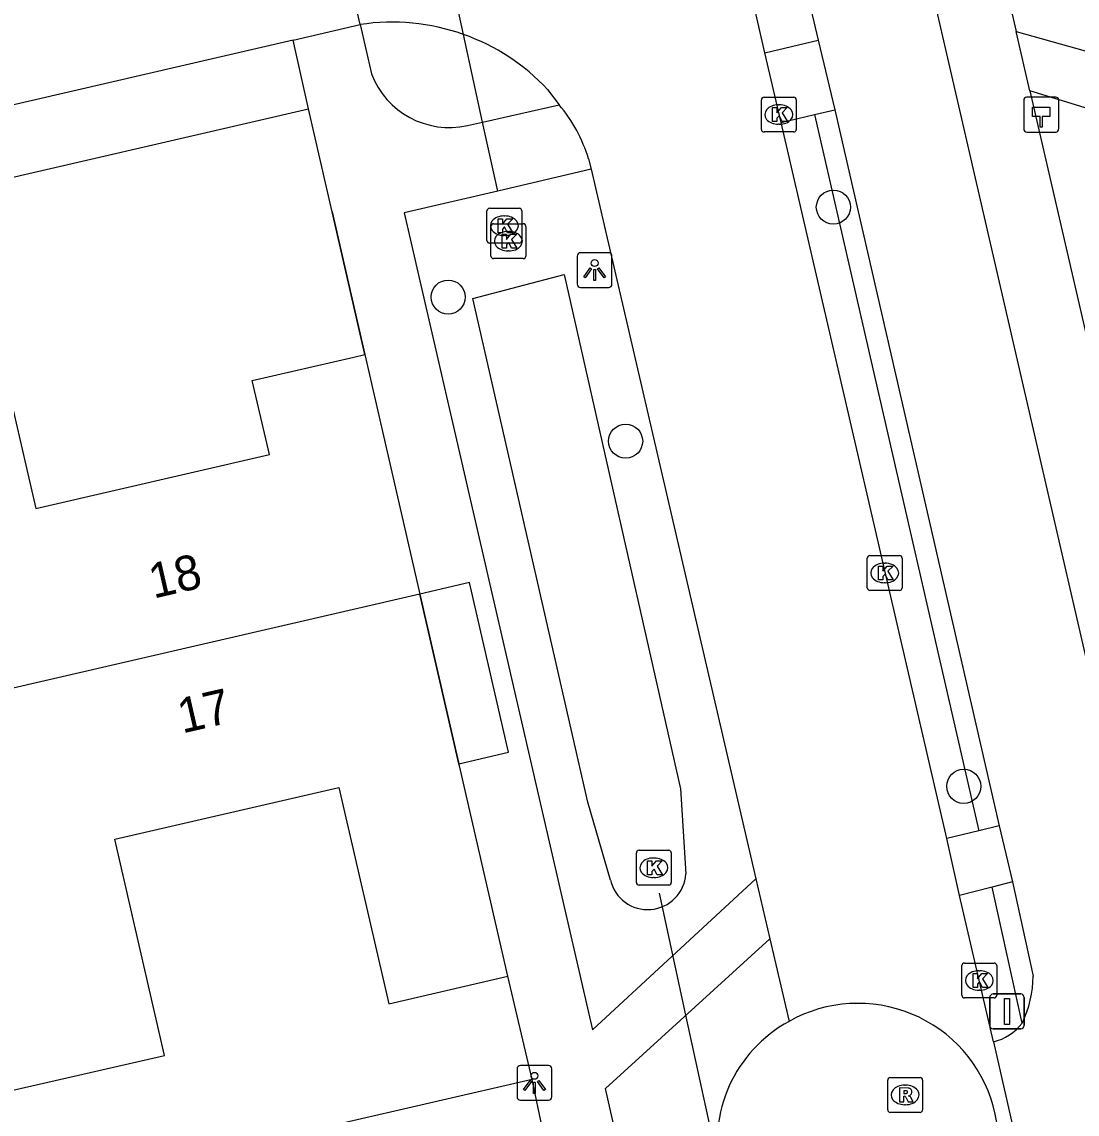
# Model space of a CAD drawing. Extents: x 156414 to 157775, y 382335 to 383765.
# Drawn here: x 157254.78 to 157285.06, y 383461.31 to 383492.64 of the extents above; entities that cross this region are included whole.
import ezdxf

# ---------------------------------------------------------------- set-up
doc = ezdxf.new("R2010")
doc.units = 0
for name, color, linetype in [('IMGEO_Boom', 7, 'Continuous'), ('IMGEO_Duiker', 7, 'Continuous'), ('IMGEO_Fietspad_gesloten', 7, 'Continuous'), ('IMGEO_Greppel_droge_sloot', 7, 'Continuous'), ('IMGEO_Haag', 7, 'Continuous'), ('IMGEO_Hectometerpaal', 7, 'Continuous'), ('IMGEO_Kolk', 7, 'Continuous'), ('IMGEO_Lichtpunt', 7, 'Continuous'), ('IMGEO_Muur', 7, 'Continuous'), ('IMGEO_Pand', 7, 'Continuous'), ('IMGEO_Pand_nummerreeks', 7, 'Continuous'), ('IMGEO_Pand_overbouw', 7, 'Continuous'), ('IMGEO_Rijbaan_lokaal_gesloten', 7, 'Continuous'), ('IMGEO_Rijbaan_lokaal_open', 7, 'Continuous'), ('IMGEO_Rioolput', 7, 'Continuous'), ('IMGEO_Verkeersbordpaal', 7, 'Continuous'), ('IMGEO_Voetpad_halfverhard', 7, 'Continuous'), ('IMGEO_Voetpad_open', 7, 'Continuous')]:
    doc.layers.add(name, color=color, linetype=linetype)

msp = doc.modelspace()

# ---------------------------------------------------------------- linework, layer by layer
at = {"layer": 'IMGEO_Boom'}
for centre in [(157278.062, 383487.324), (157267.012, 383484.744), (157272.102, 383480.611), (157281.802, 383470.711)]:
    msp.add_circle(centre, 0.489, dxfattribs=at)
at = {"layer": 'IMGEO_Duiker'}
for points in [[(157268.433, 383487.786), (157268.001, 383489.763), (157267.45, 383492.278), (157266.997, 383494.347), (157266.399, 383497.08), (157264.631, 383505.15)], [(157276.087, 383453.802), (157276.026, 383454.079), (157275.798, 383455.124), (157273.833, 383464.145), (157273.07, 383467.644)]]:
    msp.add_lwpolyline(points, dxfattribs=at)
at = {"layer": 'IMGEO_Fietspad_gesloten'}
for points in [[(157340.814, 383234.484), (157340.497, 383235.719), (157325.761, 383299.078), (157271.348, 383534.914)], [(157277.115, 383494.266), (157277.628, 383492.115)], [(157277.628, 383492.115), (157278.106, 383490.117)], [(157278.106, 383490.117), (157282.822, 383469.575)], [(157282.822, 383469.575), (157283.197, 383467.97)], [(157283.197, 383467.97), (157283.793, 383465.269)]]:
    msp.add_lwpolyline(points, dxfattribs=at)
for centre, radius, start, end in [((157280.594, 383465.299), 3.199, 334.3557, 359.4699), ((157282.308, 383464.826), 1.483, 283.4004, 322.0701)]:
    msp.add_arc(centre, radius, start, end, dxfattribs=at)
at = {"layer": 'IMGEO_Greppel_droge_sloot'}
for points in [[(157271.014, 383470.259), (157267.717, 383484.7), (157270.34, 383485.387), (157273.672, 383470.635), (157273.834, 383468.197)], [(157271.667, 383468.022), (157271.014, 383470.259)]]:
    msp.add_lwpolyline(points, dxfattribs=at)
msp.add_arc((157272.737, 383468.274), 1.099, 193.2434, 355.9906, dxfattribs=at)
at = {"layer": 'IMGEO_Haag'}
for points in [[(157277.522, 383489.981), (157282.239, 383469.434)], [(157283.478, 383463.914), (157282.615, 383467.821)]]:
    msp.add_lwpolyline(points, dxfattribs=at)
at = {"layer": 'IMGEO_Hectometerpaal'}
for p, q in [((157284.441, 383490.475), (157283.6, 383490.475)), ((157284.441, 383490.475), (157283.6, 383490.475)), ((157283.525, 383490.391), (157283.525, 383489.55)), ((157283.525, 383490.391), (157283.525, 383489.55)), ((157284.525, 383489.559), (157284.525, 383490.4)), ((157284.525, 383489.559), (157284.525, 383490.4)), ((157283.609, 383489.475), (157284.45, 383489.475)), ((157283.609, 383489.475), (157284.45, 383489.475))]:
    msp.add_line(p, q, dxfattribs=at)
msp.add_lwpolyline([(157284.05, 383489.619), (157283.99, 383489.619), (157283.99, 383489.924), (157283.77, 383489.924), (157283.77, 383490.193), (157284.27, 383490.193), (157284.27, 383489.924), (157284.05, 383489.924), (157284.05, 383489.619)], dxfattribs=at)
for centre, start, end in [((157283.603, 383490.397), 92.4484, 184.2845), ((157283.603, 383490.397), 92.4484, 184.2845), ((157284.447, 383490.397), 2.4484, 94.2845), ((157284.447, 383490.397), 2.4484, 94.2845), ((157283.603, 383489.553), 182.4484, 274.2845), ((157283.603, 383489.553), 182.4484, 274.2845), ((157284.447, 383489.553), 272.4484, 4.2845), ((157284.447, 383489.553), 272.4484, 4.2845)]:
    msp.add_arc(centre, 0.0779, start, end, dxfattribs=at)
at = {"layer": 'IMGEO_Kolk'}
for p, q in [((157276.072, 383490.479), (157276.924, 383490.479)), ((157275.997, 383489.553), (157275.997, 383490.405)), ((157276.485, 383490.259), (157276.51, 383490.259)), ((157276.998, 383490.405), (157276.998, 383489.553)), ((157276.508, 383489.699), (157276.483, 383489.699)), ((157276.924, 383489.479), (157276.072, 383489.479)), ((157268.124, 383486.365), (157268.124, 383487.217)), ((157268.199, 383487.291), (157269.051, 383487.291)), ((157268.612, 383487.071), (157268.637, 383487.071)), ((157269.125, 383487.217), (157269.125, 383486.365)), ((157268.239, 383485.921), (157268.239, 383486.773)), ((157268.314, 383486.847), (157269.166, 383486.847)), ((157269.24, 383486.773), (157269.24, 383485.921)), ((157268.635, 383486.511), (157268.61, 383486.511)), ((157268.727, 383486.627), (157268.752, 383486.627)), ((157269.051, 383486.291), (157268.199, 383486.291)), ((157269.166, 383485.847), (157268.314, 383485.847)), ((157268.75, 383486.067), (157268.725, 383486.067)), ((157279.11, 383477.33), (157279.962, 383477.33)), ((157279.035, 383476.404), (157279.035, 383477.256)), ((157279.523, 383477.11), (157279.548, 383477.11)), ((157280.036, 383477.256), (157280.036, 383476.404)), ((157279.546, 383476.55), (157279.521, 383476.55)), ((157279.962, 383476.33), (157279.11, 383476.33)), ((157272.486, 383468.875), (157273.338, 383468.875)), ((157272.411, 383467.949), (157272.411, 383468.801)), ((157272.899, 383468.655), (157272.924, 383468.655)), ((157273.412, 383468.801), (157273.412, 383467.949)), ((157272.922, 383468.095), (157272.897, 383468.095)), ((157273.338, 383467.875), (157272.486, 383467.875)), ((157281.748, 383464.716), (157281.748, 383465.568)), ((157281.823, 383465.642), (157282.675, 383465.642)), ((157282.236, 383465.422), (157282.261, 383465.422)), ((157282.749, 383465.568), (157282.749, 383464.716)), ((157282.259, 383464.862), (157282.234, 383464.862)), ((157282.675, 383464.642), (157281.823, 383464.642))]:
    msp.add_line(p, q, dxfattribs=at)
for points in [[(157276.072, 383490.479), (157276.924, 383490.479)], [(157275.997, 383489.553), (157275.997, 383490.405)], [(157276.318, 383490.179), (157276.441, 383490.179), (157276.441, 383490.028), (157276.571, 383490.179), (157276.735, 383490.179), (157276.589, 383490.028), (157276.742, 383489.779), (157276.59, 383489.779), (157276.505, 383489.943), (157276.441, 383489.876), (157276.441, 383489.779), (157276.318, 383489.779), (157276.318, 383490.179)], [(157276.998, 383490.405), (157276.998, 383489.553)], [(157276.924, 383489.479), (157276.072, 383489.479)], [(157268.124, 383486.365), (157268.124, 383487.217)], [(157268.199, 383487.291), (157269.051, 383487.291)], [(157269.125, 383487.217), (157269.125, 383486.365)], [(157268.239, 383485.921), (157268.239, 383486.773)], [(157268.314, 383486.847), (157269.166, 383486.847)], [(157268.445, 383486.991), (157268.568, 383486.991), (157268.568, 383486.84), (157268.698, 383486.991), (157268.862, 383486.991), (157268.716, 383486.84), (157268.869, 383486.591), (157268.717, 383486.591), (157268.632, 383486.755), (157268.568, 383486.688), (157268.568, 383486.591), (157268.445, 383486.591), (157268.445, 383486.991)], [(157269.24, 383486.773), (157269.24, 383485.921)], [(157268.56, 383486.547), (157268.683, 383486.547), (157268.683, 383486.396), (157268.813, 383486.547), (157268.977, 383486.547), (157268.831, 383486.396), (157268.984, 383486.147), (157268.832, 383486.147), (157268.747, 383486.311), (157268.683, 383486.244), (157268.683, 383486.147), (157268.56, 383486.147), (157268.56, 383486.547)], [(157269.051, 383486.291), (157268.199, 383486.291)], [(157269.166, 383485.847), (157268.314, 383485.847)], [(157279.11, 383477.33), (157279.962, 383477.33)], [(157279.035, 383476.404), (157279.035, 383477.256)], [(157279.356, 383477.03), (157279.479, 383477.03), (157279.479, 383476.879), (157279.609, 383477.03), (157279.773, 383477.03), (157279.627, 383476.879), (157279.78, 383476.63), (157279.628, 383476.63), (157279.543, 383476.794), (157279.479, 383476.727), (157279.479, 383476.63), (157279.356, 383476.63), (157279.356, 383477.03)], [(157280.036, 383477.256), (157280.036, 383476.404)], [(157279.962, 383476.33), (157279.11, 383476.33)], [(157272.486, 383468.875), (157273.338, 383468.875)], [(157272.411, 383467.949), (157272.411, 383468.801)], [(157272.732, 383468.575), (157272.855, 383468.575), (157272.855, 383468.424), (157272.985, 383468.575), (157273.149, 383468.575), (157273.003, 383468.424), (157273.156, 383468.175), (157273.004, 383468.175), (157272.919, 383468.339), (157272.855, 383468.272), (157272.855, 383468.175), (157272.732, 383468.175), (157272.732, 383468.575)], [(157273.412, 383468.801), (157273.412, 383467.949)], [(157273.338, 383467.875), (157272.486, 383467.875)], [(157281.748, 383464.716), (157281.748, 383465.568)], [(157281.823, 383465.642), (157282.675, 383465.642)], [(157282.749, 383465.568), (157282.749, 383464.716)], [(157282.069, 383465.342), (157282.192, 383465.342), (157282.192, 383465.191), (157282.322, 383465.342), (157282.486, 383465.342), (157282.34, 383465.191), (157282.493, 383464.942), (157282.341, 383464.942), (157282.256, 383465.106), (157282.192, 383465.039), (157282.192, 383464.942), (157282.069, 383464.942), (157282.069, 383465.342)], [(157282.675, 383464.642), (157281.823, 383464.642)]]:
    msp.add_lwpolyline(points, dxfattribs=at)
for centre, start, end in [((157276.074, 383490.403), 91.552, 178.448), ((157276.074, 383490.403), 91.552, 178.448), ((157276.922, 383490.403), 1.552, 88.448), ((157276.922, 383490.403), 1.552, 88.448), ((157276.074, 383489.555), 181.552, 268.448), ((157276.074, 383489.555), 181.552, 268.448), ((157276.922, 383489.555), 271.552, 358.448), ((157276.922, 383489.555), 271.552, 358.448), ((157268.201, 383487.215), 91.552, 178.448), ((157268.201, 383487.215), 91.552, 178.448), ((157269.049, 383487.215), 1.552, 88.448), ((157269.049, 383487.215), 1.552, 88.448), ((157268.316, 383486.771), 91.552, 178.448), ((157268.316, 383486.771), 91.552, 178.448), ((157269.164, 383486.771), 1.552, 88.448), ((157269.164, 383486.771), 1.552, 88.448), ((157268.201, 383486.367), 181.552, 268.448), ((157268.201, 383486.367), 181.552, 268.448), ((157269.049, 383486.367), 271.552, 358.448), ((157269.049, 383486.367), 271.552, 358.448), ((157268.316, 383485.923), 181.552, 268.448), ((157268.316, 383485.923), 181.552, 268.448), ((157269.164, 383485.923), 271.552, 358.448), ((157269.164, 383485.923), 271.552, 358.448), ((157279.112, 383477.254), 91.552, 178.448), ((157279.112, 383477.254), 91.552, 178.448), ((157279.96, 383477.254), 1.552, 88.448), ((157279.96, 383477.254), 1.552, 88.448), ((157279.112, 383476.406), 181.552, 268.448), ((157279.112, 383476.406), 181.552, 268.448), ((157279.96, 383476.406), 271.552, 358.448), ((157279.96, 383476.406), 271.552, 358.448), ((157272.488, 383468.799), 91.552, 178.448), ((157272.488, 383468.799), 91.552, 178.448), ((157273.336, 383468.799), 1.552, 88.448), ((157273.336, 383468.799), 1.552, 88.448), ((157272.488, 383467.951), 181.552, 268.448), ((157272.488, 383467.951), 181.552, 268.448), ((157273.336, 383467.951), 271.552, 358.448), ((157273.336, 383467.951), 271.552, 358.448), ((157281.825, 383465.566), 91.552, 178.448), ((157281.825, 383465.566), 91.552, 178.448), ((157282.673, 383465.566), 1.552, 88.448), ((157282.673, 383465.566), 1.552, 88.448), ((157281.825, 383464.718), 181.552, 268.448), ((157281.825, 383464.718), 181.552, 268.448), ((157282.673, 383464.718), 271.552, 358.448), ((157282.673, 383464.718), 271.552, 358.448)]:
    msp.add_arc(centre, 0.0765, start, end, dxfattribs=at)
for centre, major_axis, ratio, start_param, end_param in [((157276.484, 383489.979), (-0.387, 0.002), 0.722429, 4.712389, 7.853982), ((157276.509, 383489.979), (-0.39, 0.002), 0.717154, 1.570796, 4.712389), ((157268.611, 383486.791), (-0.387, 0.002), 0.722429, 4.712389, 7.853982), ((157268.636, 383486.791), (-0.39, 0.002), 0.717154, 1.570796, 4.712389), ((157268.726, 383486.347), (-0.387, 0.002), 0.722429, 4.712389, 7.853982), ((157268.751, 383486.347), (-0.39, 0.002), 0.717154, 1.570796, 4.712389), ((157279.522, 383476.83), (-0.387, 0.002), 0.722429, 4.712389, 7.853982), ((157279.547, 383476.83), (-0.39, 0.002), 0.717154, 1.570796, 4.712389), ((157272.898, 383468.375), (-0.387, 0.002), 0.722429, 4.712389, 7.853982), ((157272.923, 383468.375), (-0.39, 0.002), 0.717154, 1.570796, 4.712389), ((157282.235, 383465.142), (-0.387, 0.002), 0.722429, 4.712389, 7.853982), ((157282.26, 383465.142), (-0.39, 0.002), 0.717154, 1.570796, 4.712389)]:
    msp.add_ellipse(centre, major_axis=major_axis, ratio=ratio, start_param=start_param, end_param=end_param, dxfattribs=at)
at = {"layer": 'IMGEO_Lichtpunt'}
for p, q in [((157270.714, 383485.922), (157270.714, 383485.115)), ((157270.714, 383485.922), (157270.714, 383485.115)), ((157271.616, 383486.017), (157270.808, 383486.017)), ((157271.616, 383486.017), (157270.808, 383486.017)), ((157271.71, 383485.115), (157271.71, 383485.922)), ((157271.71, 383485.115), (157271.71, 383485.922)), ((157270.808, 383485.021), (157271.616, 383485.021)), ((157270.808, 383485.021), (157271.616, 383485.021)), ((157268.988, 383462.609), (157268.988, 383461.802)), ((157268.988, 383462.609), (157268.988, 383461.802)), ((157269.89, 383462.704), (157269.082, 383462.704)), ((157269.89, 383462.704), (157269.082, 383462.704)), ((157269.984, 383461.802), (157269.984, 383462.609)), ((157269.984, 383461.802), (157269.984, 383462.609)), ((157269.082, 383461.708), (157269.89, 383461.708)), ((157269.082, 383461.708), (157269.89, 383461.708))]:
    msp.add_line(p, q, dxfattribs=at)
for points in [[(157271.088, 383485.586), (157271.127, 383485.558), (157270.939, 383485.296), (157270.901, 383485.323), (157271.088, 383485.586)], [(157271.19, 383485.538), (157271.237, 383485.538), (157271.237, 383485.216), (157271.19, 383485.216), (157271.19, 383485.538)], [(157271.3, 383485.558), (157271.338, 383485.585), (157271.525, 383485.323), (157271.486, 383485.295), (157271.3, 383485.558)], [(157269.362, 383462.273), (157269.401, 383462.245), (157269.213, 383461.983), (157269.175, 383462.01), (157269.362, 383462.273)], [(157269.574, 383462.245), (157269.612, 383462.272), (157269.799, 383462.01), (157269.76, 383461.982), (157269.574, 383462.245)], [(157269.464, 383462.225), (157269.511, 383462.225), (157269.511, 383461.903), (157269.464, 383461.903), (157269.464, 383462.225)]]:
    msp.add_lwpolyline(points, dxfattribs=at)
for centre in [(157271.213, 383485.72), (157269.487, 383462.407)]:
    msp.add_circle(centre, 0.0994, dxfattribs=at)
for centre, start, end in [((157270.808, 383485.922), 90, 180), ((157270.808, 383485.922), 90, 180), ((157271.616, 383485.922), 0, 90), ((157271.616, 383485.922), 0, 90), ((157270.808, 383485.115), 180, 270), ((157270.808, 383485.115), 180, 270), ((157271.616, 383485.115), 270, 0), ((157271.616, 383485.115), 270, 360), ((157269.082, 383462.609), 90, 180), ((157269.082, 383462.609), 90, 180), ((157269.89, 383462.609), 0, 90), ((157269.89, 383462.609), 0, 90), ((157269.082, 383461.802), 180, 270), ((157269.082, 383461.802), 180, 270), ((157269.89, 383461.802), 270, 0), ((157269.89, 383461.802), 270, 360)]:
    msp.add_arc(centre, 0.0946, start, end, dxfattribs=at)
at = {"layer": 'IMGEO_Muur'}
msp.add_lwpolyline([(157263.681, 383487.187), (157264.621, 383483.094)], dxfattribs=at)
at = {"layer": 'IMGEO_Pand'}
for points in [[(157249.345, 383483.869), (157253.746, 383484.885), (157253.818, 383484.573), (157255.178, 383478.678), (157261.882, 383480.225), (157261.392, 383482.349), (157264.309, 383483.022), (157264.621, 383483.094)], [(157264.621, 383483.094), (157266.172, 383476.348), (157266.201, 383476.225)], [(157266.201, 383476.225), (157251.87, 383472.918)], [(157268.721, 383465.262), (157267.333, 383471.299), (157267.319, 383471.36), (157266.201, 383476.225)], [(157253.451, 383466.058), (157254.395, 383461.963), (157258.874, 383462.994), (157257.447, 383469.192), (157263.879, 383470.673), (157265.306, 383464.475), (157268.721, 383465.262)]]:
    msp.add_lwpolyline(points, dxfattribs=at)
at = {"layer": 'IMGEO_Pand_overbouw'}
msp.add_lwpolyline([(157267.319, 383471.36), (157268.742, 383471.687), (157267.623, 383476.553), (157266.201, 383476.225)], close=True, dxfattribs=at)
at = {"layer": 'IMGEO_Rijbaan_lokaal_gesloten'}
for points in [[(157264.489, 383492.56), (157263.252, 383497.984)], [(157276.097, 383491.745), (157275.106, 383496.068)], [(157262.563, 383492.114), (157264.489, 383492.56)], [(157262.563, 383492.114), (157054.71, 383444.011), (157052.703, 383443.546)], [(157276.56, 383489.756), (157276.097, 383491.745)], [(157269.864, 383490.699), (157270.195, 383490.254)], [(157281.318, 383469.212), (157276.56, 383489.756)], [(157271.036, 383488.705), (157271.115, 383488.416)], [(157271.115, 383488.416), (157275.839, 383468.058)], [(157281.678, 383467.582), (157281.318, 383469.212)], [(157275.839, 383468.058), (157276.239, 383466.333)], [(157282.652, 383463.383), (157281.678, 383467.582)], [(157276.239, 383466.333), (157276.794, 383463.969)], [(157282.652, 383463.383), (157283.389, 383460.141)]]:
    msp.add_lwpolyline(points, dxfattribs=at)
for centre, radius, start, end in [((157265.408, 383486.522), 6.108, 70.4663, 98.653), ((157265.412, 383486.528), 6.101, 43.1368, 70.4857), ((157267.016, 383487.525), 4.19, 16.3563, 40.6415)]:
    msp.add_arc(centre, radius, start, end, dxfattribs=at)
at = {"layer": 'IMGEO_Rijbaan_lokaal_open'}
msp.add_lwpolyline([(157272.901, 383455.945), (157271.52, 383462.042), (157276.239, 383466.333)], dxfattribs=at)
for centre, radius, start, end in [((157278.77, 383460.457), 4.029, 15.6444, 119.3662), ((157278.688, 383460.486), 3.964, 118.5376, 267.0509), ((157278.807, 383460.497), 3.983, 265.3486, 15.2405)]:
    msp.add_arc(centre, radius, start, end, dxfattribs=at)
at = {"layer": 'IMGEO_Rioolput'}
for p, q in [((157279.62, 383461.433), (157279.62, 383462.285)), ((157279.695, 383462.359), (157280.547, 383462.359)), ((157280.621, 383462.285), (157280.621, 383461.433)), ((157280.108, 383462.139), (157280.133, 383462.139)), ((157280.547, 383461.359), (157279.695, 383461.359)), ((157280.131, 383461.579), (157280.106, 383461.579))]:
    msp.add_line(p, q, dxfattribs=at)
for points in [[(157279.62, 383461.433), (157279.62, 383462.285)], [(157279.695, 383462.359), (157280.547, 383462.359)], [(157280.621, 383462.285), (157280.621, 383461.433)], [(157280.209, 383462.057), (157279.957, 383462.059), (157279.957, 383461.659)], [(157280.135, 383461.978), (157280.081, 383461.978), (157280.081, 383461.897)], [(157279.957, 383461.659), (157280.081, 383461.659), (157280.081, 383461.821), (157280.092, 383461.821)], [(157280.081, 383461.897), (157280.133, 383461.897)], [(157280.139, 383461.792), (157280.21, 383461.659), (157280.35, 383461.659), (157280.285, 383461.785)], [(157280.547, 383461.359), (157279.695, 383461.359)]]:
    msp.add_lwpolyline(points, dxfattribs=at)
for centre, radius, start, end in [((157279.697, 383462.283), 0.0765, 91.552, 178.448), ((157279.697, 383462.283), 0.0765, 91.552, 178.448), ((157280.545, 383462.283), 0.0765, 1.552, 88.448), ((157280.545, 383462.283), 0.0765, 1.552, 88.448), ((157280.141, 383461.882), 0.0964, 77.0061, 93.1865), ((157280.155, 383461.939), 0.0378, 276.6634, 79.6772), ((157280.208, 383461.947), 0.109, 350.3612, 89.416), ((157280.091, 383461.768), 0.0533, 26.0293, 88.6989), ((157280.117, 383462.086), 0.19, 274.7715, 282.9687), ((157280.206, 383461.947), 0.112, 277.5842, 350.9817), ((157280.19, 383461.732), 0.108, 29.5134, 73.7905), ((157279.697, 383461.435), 0.0765, 181.552, 268.448), ((157279.697, 383461.435), 0.0765, 181.552, 268.448), ((157280.545, 383461.435), 0.0765, 271.552, 358.448), ((157280.545, 383461.435), 0.0765, 271.552, 358.448)]:
    msp.add_arc(centre, radius, start, end, dxfattribs=at)
for centre, major_axis, ratio, start_param, end_param in [((157280.107, 383461.859), (-0.387, 0.002), 0.722429, 4.712389, 7.853982), ((157280.132, 383461.859), (-0.39, 0.002), 0.717154, 1.570796, 4.712389)]:
    msp.add_ellipse(centre, major_axis=major_axis, ratio=ratio, start_param=start_param, end_param=end_param, dxfattribs=at)
at = {"layer": 'IMGEO_Verkeersbordpaal'}
for p, q in [((157282.547, 383463.854), (157282.547, 383464.654)), ((157282.547, 383464.654), (157282.547, 383463.854)), ((157282.647, 383464.754), (157283.437, 383464.754)), ((157283.437, 383464.754), (157282.647, 383464.754)), ((157283.537, 383464.654), (157283.537, 383463.854)), ((157283.537, 383463.854), (157283.537, 383464.654)), ((157283.437, 383463.754), (157282.647, 383463.754)), ((157282.647, 383463.754), (157283.437, 383463.754))]:
    msp.add_line(p, q, dxfattribs=at)
msp.add_lwpolyline([(157282.967, 383464.629), (157283.117, 383464.629), (157283.117, 383463.879), (157282.967, 383463.879), (157282.967, 383464.629)], dxfattribs=at)
for centre, start, end in [((157282.647, 383464.654), 90, 180), ((157282.647, 383464.654), 90, 180), ((157283.437, 383464.654), 0, 90), ((157283.437, 383464.654), 360, 90), ((157282.647, 383463.854), 180, 270), ((157282.647, 383463.854), 180, 270), ((157283.437, 383463.854), 270, 0), ((157283.437, 383463.854), 270, 0)]:
    msp.add_arc(centre, 0.1, start, end, dxfattribs=at)
at = {"layer": 'IMGEO_Voetpad_halfverhard'}
for points in [[(157283.304, 383492.36), (157308.761, 383485.23), (157332.843, 383477.948), (157332.487, 383475.961), (157308.343, 383483.148), (157286.944, 383489.667)], [(157286.944, 383489.667), (157283.697, 383490.656)]]:
    msp.add_lwpolyline(points, dxfattribs=at)
at = {"layer": 'IMGEO_Voetpad_open'}
for points in [[(157293.295, 383532.615), (157292.803, 383530.939), (157276.251, 383536.02), (157275.685, 383534.357), (157273.704, 383533.934), (157283.304, 383492.36)], [(157264.489, 383492.56), (157264.811, 383491.152)], [(157283.697, 383490.656), (157283.304, 383492.36)], [(157263.006, 383490.146), (157262.563, 383492.114)], [(157276.097, 383491.745), (157277.628, 383492.115)], [(157283.697, 383490.656), (157307.38, 383388.09)], [(157267.563, 383489.665), (157268.001, 383489.763), (157270.195, 383490.254)], [(157191.951, 383473.72), (157263.006, 383490.146)], [(157264.621, 383483.094), (157263.681, 383487.187), (157263.006, 383490.146)], [(157276.56, 383489.756), (157277.522, 383489.981)], [(157277.522, 383489.981), (157278.106, 383490.117)], [(157271.115, 383488.416), (157268.433, 383487.786), (157265.75, 383487.157), (157271.148, 383463.729), (157275.839, 383468.058)], [(157282.822, 383469.575), (157282.239, 383469.434)], [(157282.239, 383469.434), (157281.318, 383469.212)], [(157283.197, 383467.97), (157282.615, 383467.821)], [(157282.615, 383467.821), (157281.678, 383467.582)], [(157269.419, 383462.305), (157268.721, 383465.262)], [(157269.419, 383462.305), (157198.888, 383446.048), (157198.354, 383445.873)], [(157269.719, 383460.888), (157269.419, 383462.305)]]:
    msp.add_lwpolyline(points, dxfattribs=at)
msp.add_arc((157267.042, 383491.991), 2.384, 200.6137, 282.6186, dxfattribs=at)

# ---------------------------------------------------------------- texts
at = {"layer": 'IMGEO_Pand_nummerreeks'}
for s, rotation, p in [('18', 12.9942, (157258.557, 383476.092)), ('17', 12.966, (157259.384, 383472.224))]:
    msp.add_text(s, height=1, rotation=rotation, dxfattribs=at).set_placement(p)

doc.saveas('drawing.dxf')
